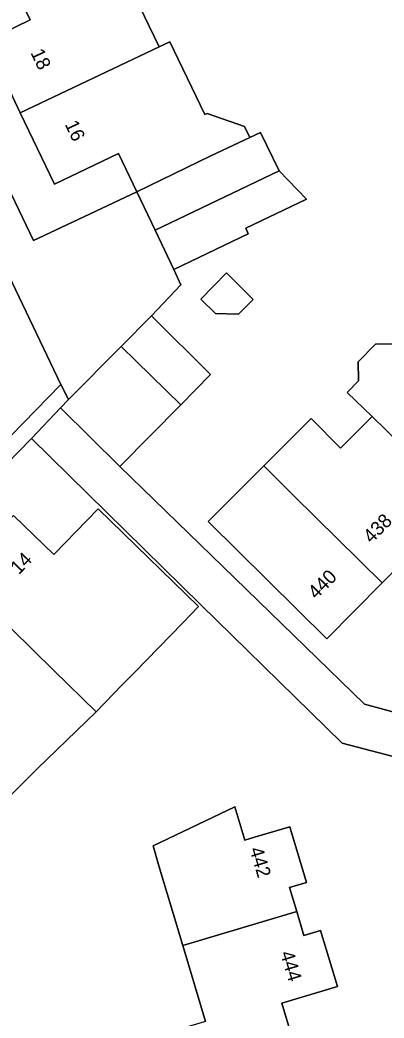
# Model space of a CAD drawing. Extents: x 157767 to 159172, y 387839 to 389425.
# Drawn here: x 158392.1 to 158418.4, y 388607.7 to 388679.7 of the extents above; entities that cross this region are included whole.
import ezdxf

# ---------------------------------------------------------------- set-up
doc = ezdxf.new("R2010")
doc.units = 0
for name, color, linetype in [('IMGEO_Erf', 7, 'Continuous'), ('IMGEO_Muur', 7, 'Continuous'), ('IMGEO_Pand', 7, 'Continuous'), ('IMGEO_Pand_nummerreeks', 7, 'Continuous'), ('IMGEO_Rijbaan_lokaal_open', 7, 'Continuous'), ('IMGEO_Voetpad_open', 7, 'Continuous')]:
    doc.layers.add(name, color=color, linetype=linetype)

msp = doc.modelspace()

# ---------------------------------------------------------------- linework, layer by layer
at = {"layer": 'IMGEO_Erf'}
for points in [[(158363.134, 388726.354), (158393.066, 388663.816), (158395.903, 388665.138), (158400.543, 388667.318), (158399.218, 388670.086), (158394.594, 388667.873), (158392.122, 388673.038), (158389.646, 388678.21), (158392.825, 388679.731), (158391.518, 388682.463)], [(158400.374, 388681.492), (158402.148, 388677.784), (158402.937, 388678.161), (158405.451, 388672.905), (158405.619, 388672.985), (158408.31, 388672.05), (158408.695, 388671.245), (158409.471, 388671.613), (158410.821, 388668.837), (158412.802, 388666.798), (158408.406, 388664.694), (158408.596, 388664.296), (158403.221, 388661.723), (158403.731, 388660.607), (158401.595, 388658.37), (158405.876, 388654.135), (158403.712, 388651.948), (158399.308, 388647.495), (158406.749, 388640.266), (158416.993, 388630.314), (158421.261, 388629.174)], [(158422.249, 388643.112), (158418.256, 388639.075), (158414.264, 388635.039), (158407.856, 388641.377), (158405.701, 388643.509), (158409.729, 388647.535), (158413.138, 388650.942), (158415.265, 388648.814), (158417.537, 388651.096), (158415.747, 388652.834), (158416.554, 388653.665), (158416.552, 388653.74), (158416.525, 388655.044), (158417.791, 388656.324), (158419.191, 388656.345)], [(158420.633, 388626.13), (158415.384, 388627.497), (158405.142, 388637.528), (158392.922, 388649.498), (158379.814, 388636.077), (158333.283, 388607.687)], [(158391.635, 388643.944), (158394.54, 388641.123), (158397.745, 388644.422), (158404.997, 388637.379), (158403.856, 388636.204), (158400.373, 388632.618), (158399.493, 388631.712), (158397.609, 388629.772), (158393.347, 388625.666), (158389.776, 388622.108)], [(158405.506, 388607.415), (158403.862, 388612.906), (158402.144, 388618.646), (158401.714, 388620.083), (158407.625, 388622.917), (158408.348, 388620.503), (158409.042, 388620.711), (158411.605, 388621.478), (158412.809, 388617.457), (158411.577, 388617.088), (158412.093, 388615.364), (158412.614, 388613.626), (158413.823, 388613.988), (158415.033, 388609.946), (158411.016, 388608.744), (158411.79, 388606.157)]]:
    msp.add_lwpolyline(points, dxfattribs=at)
msp.add_lwpolyline([(158408.959, 388659.557), (158407.894, 388658.48), (158406.225, 388658.525), (158405.158, 388659.58), (158407.026, 388661.469)], close=True, dxfattribs=at)
at = {"layer": 'IMGEO_Muur'}
for points in [[(158403.221, 388661.723), (158403.731, 388660.607), (158401.595, 388658.37)], [(158399.308, 388647.495), (158406.749, 388640.266)], [(158405.142, 388637.528), (158415.384, 388627.497)]]:
    msp.add_lwpolyline(points, dxfattribs=at)
at = {"layer": 'IMGEO_Pand'}
for points in [[(158391.518, 388682.463), (158392.825, 388679.731), (158389.646, 388678.21), (158392.122, 388673.038), (158402.148, 388677.784), (158400.374, 388681.492), (158398.476, 388680.584), (158397.817, 388681.96), (158399.699, 388682.861), (158398.346, 388685.689)], [(158402.937, 388678.161), (158402.148, 388677.784), (158392.122, 388673.038), (158394.594, 388667.873), (158399.218, 388670.086), (158400.543, 388667.318), (158405.9, 388669.916), (158408.695, 388671.245), (158408.31, 388672.05), (158405.619, 388672.985), (158405.451, 388672.905)], [(158410.821, 388668.837), (158409.471, 388671.613), (158408.695, 388671.245), (158405.9, 388669.916), (158400.543, 388667.318), (158401.866, 388664.554)], [(158401.866, 388664.554), (158403.221, 388661.723), (158408.596, 388664.296), (158408.406, 388664.694), (158412.802, 388666.798), (158410.821, 388668.837)], [(158405.158, 388659.58), (158406.225, 388658.525), (158407.894, 388658.48), (158408.959, 388659.557), (158407.026, 388661.469)], [(158403.712, 388651.948), (158405.876, 388654.135), (158401.595, 388658.37), (158399.404, 388656.155)], [(158423.092, 388656.706), (158421.387, 388658.481), (158419.191, 388656.345), (158417.791, 388656.324), (158416.525, 388655.044), (158416.552, 388653.74), (158416.554, 388653.665), (158415.747, 388652.834), (158417.537, 388651.096), (158420.511, 388648.209), (158422.032, 388649.705), (158423.305, 388648.446), (158425.459, 388646.316), (158429.512, 388650.413)], [(158403.712, 388651.948), (158399.404, 388656.155), (158395.606, 388652.316), (158395.027, 388651.73), (158399.308, 388647.495)], [(158418.256, 388639.075), (158422.249, 388643.112), (158420.117, 388645.222), (158421.805, 388646.929), (158420.511, 388648.209), (158417.537, 388651.096), (158415.265, 388648.814), (158413.138, 388650.942), (158409.729, 388647.535), (158411.863, 388645.399)], [(158411.863, 388645.399), (158409.729, 388647.535), (158405.701, 388643.509), (158407.856, 388641.377), (158414.264, 388635.039), (158418.256, 388639.075)], [(158397.745, 388644.422), (158394.54, 388641.123), (158391.635, 388643.944), (158388.717, 388640.94), (158389.64, 388640.043), (158388.401, 388638.768), (158394.543, 388632.767), (158397.609, 388629.772), (158399.493, 388631.712), (158400.373, 388632.618), (158403.856, 388636.204), (158404.997, 388637.379)], [(158394.543, 388632.767), (158388.401, 388638.768), (158387.11, 388637.439), (158386.152, 388638.37), (158383.23, 388635.361), (158388.349, 388630.388), (158385.564, 388627.528), (158389.776, 388622.108), (158393.347, 388625.666), (158397.609, 388629.772)], [(158412.093, 388615.364), (158411.577, 388617.088), (158412.809, 388617.457), (158411.605, 388621.478), (158409.042, 388620.711), (158408.348, 388620.503), (158407.625, 388622.917), (158401.714, 388620.083), (158402.144, 388618.646), (158403.862, 388612.906)], [(158402.546, 388603.38), (158411.79, 388606.157), (158411.016, 388608.744), (158415.033, 388609.946), (158413.823, 388613.988), (158412.614, 388613.626), (158412.093, 388615.364), (158403.862, 388612.906), (158405.506, 388607.415), (158401.681, 388606.27)]]:
    msp.add_lwpolyline(points, close=True, dxfattribs=at)
at = {"layer": 'IMGEO_Rijbaan_lokaal_open'}
msp.add_lwpolyline([(158380.071, 388644.513), (158383.291, 388641.367), (158395.059, 388653.415), (158381.461, 388681.848), (158377.449, 388679.935), (158388.426, 388656.92), (158387.934, 388654.408), (158387.554, 388652.238)], close=True, dxfattribs=at)
at = {"layer": 'IMGEO_Voetpad_open'}
for points in [[(158403.731, 388660.607), (158403.221, 388661.723), (158401.866, 388664.554), (158400.543, 388667.318), (158395.903, 388665.138), (158393.066, 388663.816), (158363.134, 388726.354), (158361.789, 388722.984), (158362.533, 388721.429), (158363.723, 388718.94), (158380.296, 388684.284), (158381.461, 388681.848), (158395.059, 388653.415), (158395.606, 388652.316), (158399.404, 388656.155), (158401.595, 388658.37)], [(158379.814, 388636.077), (158392.922, 388649.498), (158395.027, 388651.73), (158395.606, 388652.316), (158395.059, 388653.415), (158383.291, 388641.367), (158381.37, 388639.4), (158379.939, 388637.936), (158354.931, 388622.695), (158352.566, 388621.254), (158341.68, 388614.62), (158332.678, 388609.134), (158333.283, 388607.687)], [(158406.749, 388640.266), (158399.308, 388647.495), (158395.027, 388651.73), (158392.922, 388649.498), (158405.142, 388637.528), (158415.384, 388627.497), (158420.633, 388626.13), (158421.261, 388629.174), (158416.993, 388630.314)]]:
    msp.add_lwpolyline(points, close=True, dxfattribs=at)

# ---------------------------------------------------------------- texts
at = {"layer": 'IMGEO_Pand_nummerreeks'}
for s, rotation, p in [('18', 295.57899, (158392.84, 388677.374)), ('16', 295.57663, (158395.313, 388672.208)), ('438', 45.31399, (158417.494, 388641.888)), ('14', 45.83089, (158392.016, 388639.629)), ('440', 45.31523, (158413.501, 388637.851)), ('442', 286.66917, (158408.668, 388619.85)), ('444', 286.66542, (158410.89, 388612.347))]:
    msp.add_text(s, height=1, rotation=rotation, dxfattribs=at).set_placement(p)

doc.saveas('drawing.dxf')
